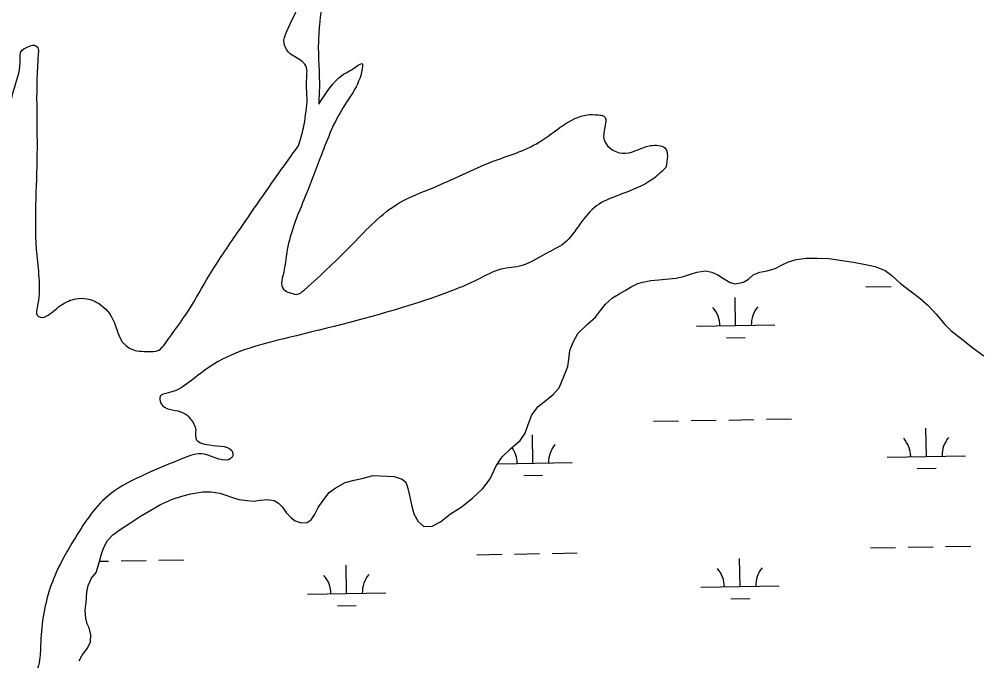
# Model space of a CAD drawing. Extents: x 3892998 to 3931244, y 278583 to 304547.
# Drawn here: x 3927096 to 3928324, y 295238 to 296055 of the extents above; entities that cross this region are included whole.
import ezdxf

# ---------------------------------------------------------------- set-up
doc = ezdxf.new("R2010")
doc.units = 0
doc.layers.add('V-RIVR-EDGE', color=7, linetype='Continuous')
doc.layers.add('V-WETL-SWMP', color=7, linetype='Continuous')

msp = doc.modelspace()

# ---------------------------------------------------------------- linework, layer by layer
at = {"layer": 'V-RIVR-EDGE'}
for points in [[(3925897.2, 294582.5), (3925913.9, 294580.4), (3925922.3, 294578.3), (3925928.5, 294573.4), (3925930.2, 294556.3), (3925933.3, 294553.9), (3925940.3, 294553.2), (3925963.7, 294565), (3925970.3, 294570.2), (3925973.1, 294581.3), (3925976.9, 294590), (3925986, 294596.9), (3925996.8, 294603.5), (3926029.9, 294616.7), (3926055.7, 294626), (3926078.7, 294634.6), (3926102.8, 294647.5), (3926119.1, 294661.4), (3926128.2, 294670.4), (3926136.2, 294679.1), (3926183.3, 294717.9), (3926211.2, 294735.3), (3926251.7, 294767.2), (3926292.9, 294815.8), (3926315.2, 294849.9), (3926347.5, 294925.7), (3926356.6, 294960.5), (3926364.3, 294982.7), (3926371.3, 294996.6), (3926382.5, 295020.3), (3926393, 295047.4), (3926403.3, 295106.2), (3926404.1, 295149.4), (3926391.6, 295197.5), (3926378.5, 295223.2), (3926363.2, 295240), (3926338.9, 295248.4), (3926316.6, 295254), (3926286, 295252), (3926228.8, 295230.6), (3926165.4, 295205.7), (3926115.9, 295189.8), (3926109.7, 295189.8), (3926097.8, 295194), (3926097.2, 295199.6), (3926097.2, 295208.6), (3926104.9, 295221.8), (3926105.6, 295234.4), (3926105.6, 295241.3), (3926108.4, 295254.5), (3926116.1, 295264.3), (3926128.7, 295276.8), (3926142.6, 295290), (3926154.5, 295307.3), (3926160.1, 295317.8), (3926160.1, 295325.4), (3926156, 295340.8), (3926156, 295346.3), (3926163, 295351.9), (3926172.1, 295361.6), (3926179.7, 295375.5), (3926177.7, 295388.7), (3926170.1, 295404.1), (3926169.4, 295415.9), (3926170.8, 295422.9), (3926185.5, 295434), (3926194.5, 295434), (3926208.4, 295433.2), (3926223, 295422), (3926232.1, 295422), (3926238.3, 295424.1), (3926248.8, 295441.5), (3926252.4, 295483.2), (3926249.7, 295522.9), (3926249.8, 295539.6), (3926255.4, 295556.3), (3926268, 295579.3), (3926284.7, 295595.9), (3926300, 295601.5), (3926316.8, 295606.3), (3926334.2, 295605.6), (3926347.4, 295595.1), (3926368.2, 295579), (3926379.4, 295574.8), (3926388.4, 295574.8), (3926397.5, 295578.3), (3926408.6, 295585.9), (3926425.3, 295591.4), (3926451.1, 295603.2), (3926460.9, 295606), (3926471.3, 295605.9), (3926495, 295600.3), (3926513.1, 295594.7), (3926531.9, 295591.9), (3926548.6, 295596.7), (3926568.1, 295598.7), (3926588.3, 295594.5), (3926605.6, 295586.8), (3926618.2, 295579.8), (3926630.7, 295577.7), (3926644.6, 295578.3), (3926673.2, 295587.3), (3926701.7, 295594.2), (3926733.8, 295608.1), (3926772.8, 295622.6), (3926811.1, 295635.7), (3926843.2, 295644.7), (3926857.1, 295648.8), (3926886.4, 295664.8), (3926908.7, 295687), (3926940.9, 295728), (3926966, 295764.8), (3926992.6, 295830.2), (3926998.3, 295870.6), (3926997.8, 295928.4), (3926993.7, 295963.2), (3926993, 295986.2), (3926993.1, 296015.4), (3926991.7, 296023.8), (3926988.3, 296032.1), (3926981.3, 296039.8), (3926979.9, 296046.8), (3926975.1, 296073.9), (3926971, 296092), (3926971, 296100.4), (3926987.1, 296140.7), (3927002.6, 296190.8), (3927009.6, 296224.9), (3927006.2, 296244.4), (3926994.5, 296294.6), (3926973.1, 296355.9), (3926970.3, 296377.5), (3926973.2, 296395.6), (3926999.7, 296421.3), (3927053.4, 296479.6), (3927066, 296498.4), (3927075.8, 296529.7), (3927080.1, 296559.6), (3927076.7, 296594.4), (3927076.7, 296613.2), (3927085.1, 296624.4), (3927117.2, 296641.7), (3927144.4, 296666.7), (3927168.2, 296706.3), (3927187.8, 296755.7), (3927192, 296759.1), (3927205.2, 296764.7), (3927213.6, 296764.7), (3927217.7, 296754.2), (3927215.5, 296721.5), (3927224.6, 296705.5), (3927235, 296702), (3927251, 296701.2), (3927274.7, 296708.8), (3927291.4, 296708.8), (3927298.3, 296701.1), (3927306.5, 296625.9), (3927325.2, 296590.3), (3927341.2, 296571.5), (3927350.9, 296561.7), (3927366.2, 296559.6), (3927404.5, 296560.2), (3927418.4, 296559.5), (3927444.9, 296547.6), (3927485.2, 296534.9), (3927540.8, 296511.1), (3927574.2, 296498.5), (3927596.5, 296490.1), (3927613.9, 296494.9), (3927623.7, 296503.3), (3927634.8, 296506.7), (3927659.9, 296508.1), (3927694, 296519.8), (3927717.8, 296539.9), (3927741.5, 296564.9), (3927767.4, 296613.6), (3927782.8, 296658.8), (3927785, 296702.7), (3927803.9, 296759), (3927831.2, 296822.3), (3927868.3, 296884.2), (3927899, 296907.1), (3927950.6, 296929.9), (3928022.4, 296966), (3928043.3, 296986.1), (3928054.5, 297010.4), (3928069.2, 297064), (3928074.2, 297114.8), (3928070.8, 297135.7), (3928049.4, 297192.9), (3928004.3, 297283.5), (3927984.2, 297305.8)], [(3928313.1, 296567.7), (3928305.5, 296592.8), (3928288.1, 296618.6), (3928262.5, 296650.7), (3928250, 296661.2), (3928238.1, 296668.1), (3928233.3, 296668.2), (3928223.5, 296662.6), (3928194.9, 296644.6), (3928174, 296624.4), (3928148.9, 296599.4), (3928132.8, 296586.3), (3928122.3, 296573.1), (3928113.9, 296550.1), (3928098.5, 296513.9), (3928092.2, 296499.3), (3928087.3, 296493.8), (3928080.4, 296495.2), (3928082.5, 296501.4), (3928094.4, 296532), (3928102.8, 296564), (3928111.9, 296580.7), (3928132.9, 296605.7), (3928155.2, 296626.6), (3928169.9, 296650.2), (3928169.2, 296664.1), (3928164.4, 296673.9), (3928153.9, 296678.8), (3928141.4, 296677.4), (3928084.2, 296650.4), (3928039.6, 296625.5), (3928013.8, 296604), (3928007.5, 296592.8), (3928010.2, 296571.2), (3928014.3, 296525.3), (3928022.6, 296506.5), (3928026, 296488.4), (3928024.6, 296482.1), (3928018.4, 296478.6), (3928016.3, 296482.1), (3928003.8, 296501.6), (3927997.6, 296535.1), (3927997.7, 296568.5), (3927994.3, 296592.2), (3927989.4, 296603.3), (3927988.7, 296606.8), (3927983.9, 296608.2), (3927954.6, 296601.3), (3927919.1, 296595.1), (3927896.1, 296587.5), (3927873.1, 296570.9), (3927864.7, 296552.1), (3927859.1, 296536.1), (3927856.3, 296525), (3927856.9, 296511), (3927865.2, 296483.2), (3927877.7, 296452.5), (3927880.4, 296424.7), (3927879.6, 296396.1), (3927870.5, 296358.5), (3927857.1, 296311.9), (3927857.1, 296304.3), (3927857.8, 296293.1), (3927856.4, 296287.6), (3927852.2, 296286.9), (3927844.5, 296288.3), (3927835.5, 296300.2), (3927832.1, 296315.5), (3927844.7, 296354.4), (3927857.4, 296408.7), (3927859.5, 296433.8), (3927854.7, 296456.1), (3927843.6, 296477.7), (3927824.9, 296503.5), (3927822.1, 296504.9), (3927815.1, 296504.9), (3927785.9, 296491), (3927734.9, 296448.7), (3927688.2, 296407.7), (3927651.9, 296370.2), (3927619.1, 296323), (3927589, 296275), (3927562.4, 296229.8), (3927543.6, 296210.4), (3927524, 296173.5), (3927498.1, 296120), (3927485.5, 296088), (3927479.1, 296047.6), (3927477.7, 296026.7), (3927478.9, 295966.9), (3927478.2, 295947.4), (3927478.2, 295947.1)], [(3927463.4, 295950.1), (3927463, 295985), (3927463, 295991.3), (3927458.8, 295999.6), (3927442.1, 296010.8), (3927437.3, 296016.4), (3927433.8, 296028.2), (3927435.9, 296035.9), (3927453.4, 296073.4), (3927483.6, 296167.4), (3927492.1, 296232.1), (3927497.8, 296264.8), (3927534.8, 296311.3), (3927543.9, 296337.8), (3927543.9, 296347.5), (3927541.2, 296358), (3927522.4, 296359.4), (3927394.2, 296345.8), (3927354.5, 296332), (3927259.7, 296289.7), (3927210.3, 296271.1), (3927197, 296269), (3927184.5, 296267), (3927165.7, 296259.3), (3927136.4, 296236.4), (3927115.4, 296198.9), (3927095.1, 296162), (3927086, 296134.2), (3927076.8, 296094.6), (3927069.8, 296047.9), (3927067.5, 295991.5), (3927066.6, 295881.5), (3927065.1, 295846.7), (3927077.7, 295864.1), (3927080.5, 295900.3), (3927090.5, 295969.2), (3927097.5, 296004.7), (3927098.2, 296013.7), (3927107.3, 296020), (3927115, 296022.1), (3927119.8, 296018.6), (3927120.5, 296011.6), (3927118.8, 295883.5), (3927118.5, 295754), (3927119, 295687.9), (3927119, 295678.1), (3927123.1, 295675.3), (3927132.9, 295678.1), (3927150.3, 295691.3), (3927168.5, 295698.9), (3927182.4, 295698.9), (3927199.1, 295691.9), (3927215.7, 295672.3), (3927230.3, 295640.9), (3927246.3, 295632.6), (3927258.8, 295631.8), (3927274.1, 295633.2), (3927282.5, 295642.2), (3927312.5, 295684.6), (3927338.4, 295728.4), (3927374.7, 295783.3), (3927417.4, 295845.2), (3927452.3, 295893.8)], [(3927478.2, 295947.1), (3927507.5, 295983.5), (3927525.6, 295994.6), (3927534, 295998), (3927534, 295996), (3927507.4, 295939.6), (3927480.1, 295878.4), (3927459.1, 295824.9), (3927438, 295761.6), (3927432.4, 295728.2), (3927431, 295715.6), (3927437.2, 295708), (3927443.5, 295705.9), (3927449.7, 295704.5), (3927459.5, 295710), (3927521.6, 295769), (3927580.9, 295821.1), (3927624.1, 295840.5), (3927699.4, 295873.7), (3927759.3, 295898.6), (3927820.7, 295933.3), (3927834.6, 295933.3), (3927841.6, 295931.8), (3927841.5, 295905.4), (3927865.1, 295884.4), (3927901.3, 295894.1), (3927919.4, 295891.3), (3927920.8, 295866.2)], [(3927452.3, 295893.8), (3927458.6, 295916.8), (3927463.4, 295950.1)], [(3927920.8, 295866.2), (3927905.4, 295852.3), (3927858.7, 295830.2), (3927832.9, 295817.7), (3927811.3, 295794.1), (3927791, 295769.8), (3927768, 295756.6), (3927737.4, 295741.3), (3927710.2, 295736.5), (3927680.9, 295723.4), (3927648.9, 295709.5), (3927593.1, 295690.2), (3927439.9, 295649.5), (3927344.4, 295615.6), (3927318.6, 295596.9), (3927294.9, 295581.6), (3927283, 295578.2), (3927276.1, 295574.7), (3927275.4, 295570.5), (3927278.8, 295562.9), (3927305.3, 295553.7), (3927314.3, 295546.1), (3927321.2, 295531.4), (3927321.2, 295521.7), (3927338.6, 295512.6), (3927368.5, 295502.1), (3927368.5, 295498.6), (3927366.4, 295495.8), (3927332.3, 295500.8), (3927304.4, 295495.3), (3927257, 295475.2), (3927212.4, 295450.2), (3927167.7, 295394.6), (3927136.9, 295334.2), (3927123.5, 295261.1), (3927122.1, 295238.8), (3927117.9, 295224.2), (3927106, 295204), (3927103.8, 295185.2), (3927106.5, 295142.1), (3927125.2, 295104.4), (3927156.4, 295054.9), (3927185.6, 295027), (3927202.3, 295017.2), (3927224.6, 295015.8), (3927244.7, 295003.9), (3927258.6, 294974.6), (3927270.3, 294923.8), (3927267.5, 294912.6), (3927238.1, 294865.4), (3927227.6, 294832), (3927228.9, 294813.9), (3927228.9, 294800.6), (3927221.2, 294780.5), (3927202.3, 294738.7), (3927196.6, 294711.6), (3927193.1, 294673.3), (3927199.2, 294634.3), (3927221.4, 294567.4), (3927250.5, 294515.8), (3927307.4, 294470.4), (3927342.9, 294452.9), (3927386, 294438.9), (3927411.8, 294438.2), (3927435.5, 294445.1), (3927450.8, 294447.1), (3927469.6, 294447.1), (3927485.6, 294451.9), (3927522.6, 294466.4), (3927555.3, 294490), (3927557.4, 294497), (3927564.5, 294519.9), (3927575.7, 294538.7), (3927590.3, 294554), (3927607.8, 294575.5), (3927612, 294591.5), (3927613.4, 294607.5), (3927611.4, 294625.6), (3927613.5, 294632.6), (3927617.7, 294634.7), (3927627.4, 294637.4), (3927628.8, 294647.2), (3927638.6, 294661.1), (3927647, 294668.7), (3927667.9, 294670.8), (3927679, 294676.3), (3927697.9, 294693), (3927723.7, 294732.6)]]:
    msp.add_spline(points, degree=3, dxfattribs=at)
at = {"layer": 'V-WETL-SWMP'}
for p, q in [((3928068.3, 295741.7), (3928077.1, 295746)), ((3928077.1, 295746), (3928087.1, 295749.1)), ((3928087.1, 295749.1), (3928099.9, 295750.7)), ((3928099.9, 295750.7), (3928114.2, 295750.8)), ((3928114.2, 295750.8), (3928128.9, 295750.1)), ((3928128.9, 295750.1), (3928145.5, 295747.5)), ((3928145.5, 295747.5), (3928160.2, 295745.7)), ((3928160.2, 295745.7), (3928173.3, 295743)), ((3927952.4, 295730.2), (3927960.5, 295733)), ((3927960.5, 295733), (3927971.3, 295734.6)), ((3927971.3, 295734.6), (3927979.5, 295732.7)), ((3927979.5, 295732.7), (3927987.2, 295729.3)), ((3928032, 295729.5), (3928040.9, 295733)), ((3928040.9, 295733), (3928050.1, 295734.6)), ((3928050.1, 295734.6), (3928060.2, 295737.4)), ((3928060.2, 295737.4), (3928068.3, 295741.7)), ((3928173.3, 295743), (3928187.7, 295740)), ((3928187.7, 295740), (3928200.4, 295735.1)), ((3928200.4, 295735.1), (3928209, 295728.6)), ((3927884.9, 295718.3), (3927891.4, 295720.2)), ((3927891.4, 295720.2), (3927901.5, 295722.2)), ((3927901.5, 295722.2), (3927911.9, 295723.1)), ((3927911.9, 295723.1), (3927933.5, 295725.1)), ((3927933.5, 295725.1), (3927943.2, 295727.1)), ((3927943.2, 295727.1), (3927952.4, 295730.2)), ((3927987.2, 295729.3), (3927994.2, 295724.7)), ((3927994.2, 295724.7), (3928002.7, 295719.7)), ((3928002.7, 295719.7), (3928009.3, 295717.8)), ((3928009.3, 295717.8), (3928019.7, 295720.2)), ((3928019.7, 295720.2), (3928026.2, 295724.1)), ((3928026.2, 295724.1), (3928032, 295729.5)), ((3928209, 295728.6), (3928219.8, 295719)), ((3927862.1, 295705.8), (3927869.1, 295709.3)), ((3927869.1, 295709.3), (3927876.4, 295714)), ((3927876.4, 295714), (3927884.9, 295718.3)), ((3928176, 295714), (3928208, 295714.5)), ((3928219.8, 295719), (3928232.6, 295709)), ((3928224, 295714.8), (3928225.1, 295714.8)), ((3928232.6, 295709), (3928244.7, 295699.8)), ((3927843.7, 295692.2), (3927852.9, 295699.9)), ((3927852.9, 295699.9), (3927862.1, 295705.8)), ((3928009.8, 295664.7), (3928009.1, 295700.7)), ((3928244.7, 295699.8), (3928255.1, 295690.6)), ((3927831, 295675.5), (3927837.5, 295684)), ((3927837.5, 295684), (3927843.7, 295692.2)), ((3928255.1, 295690.6), (3928265.6, 295679.4)), ((3927821, 295666.5), (3927831, 295675.5)), ((3928265.6, 295679.4), (3928276.5, 295666.3)), ((3927808.7, 295654.5), (3927821, 295666.5)), ((3927959.8, 295663.8), (3928059.8, 295665.5)), ((3928276.5, 295666.3), (3928284.3, 295658.3)), ((3928284.3, 295658.3), (3928297.9, 295647.9)), ((3927802.6, 295643.6), (3927808.7, 295654.5)), ((3927998, 295649), (3928022, 295649.4)), ((3928297.9, 295647.9), (3928312.2, 295636.4)), ((3927798.4, 295632.8), (3927802.6, 295643.6)), ((3928312.2, 295636.4), (3928326.2, 295626)), ((3927795.8, 295612.7), (3927797.3, 295621.6)), ((3927797.3, 295621.6), (3927798.4, 295632.8)), ((3927790.9, 295599.9), (3927795.8, 295612.7)), ((3927784.8, 295585.6), (3927790.9, 295599.9)), ((3927777.1, 295576.7), (3927784.8, 295585.6)), ((3927767.9, 295569.3), (3927777.1, 295576.7)), ((3927749.8, 295551), (3927757.9, 295561.5)), ((3927757.9, 295561.5), (3927767.9, 295569.3)), ((3927745.2, 295538.6), (3927749.8, 295551)), ((3927741.4, 295527.8), (3927745.2, 295538.6)), ((3927905, 295542.8), (3927937, 295543.3)), ((3927953, 295543.6), (3927985, 295544.1)), ((3928001, 295544.4), (3928033, 295545)), ((3928049, 295545.3), (3928081, 295545.8)), ((3927734.9, 295518.1), (3927741.4, 295527.8)), ((3927751.3, 295489.4), (3927750.7, 295525.3)), ((3928253.2, 295498), (3928252.5, 295534)), ((3927722.6, 295507.6), (3927734.9, 295518.1)), ((3927712.2, 295497.5), (3927722.6, 295507.6)), ((3928203.2, 295497.2), (3928303.1, 295498.9)), ((3927704.6, 295485.8), (3927712.2, 295497.5)), ((3927706.4, 295488.6), (3927801.3, 295490.2)), ((3927533.1, 295469.8), (3927547.4, 295473.8)), ((3927547.4, 295473.8), (3927574.4, 295472.4)), ((3927696.9, 295469.6), (3927704.6, 295485.8)), ((3927739.6, 295473.7), (3927763.6, 295474.1)), ((3928241.4, 295482.4), (3928265.4, 295482.8)), ((3927499.2, 295457.7), (3927511.9, 295464.7)), ((3927511.9, 295464.7), (3927523.5, 295467.8)), ((3927523.5, 295467.8), (3927533.1, 295469.8)), ((3927574.4, 295472.4), (3927584.5, 295469)), ((3927584.5, 295469), (3927589.2, 295465.1)), ((3927589.2, 295465.1), (3927591.5, 295458.6)), ((3927687.3, 295457.2), (3927696.9, 295469.6)), ((3927303.4, 295447.3), (3927314.9, 295450.5)), ((3927314.9, 295450.5), (3927330.4, 295452.9)), ((3927330.4, 295452.9), (3927340.8, 295452.9)), ((3927340.8, 295452.9), (3927352, 295451.1)), ((3927352, 295451.1), (3927359.8, 295448.4)), ((3927484.6, 295442.9), (3927491.5, 295451.8)), ((3927491.5, 295451.8), (3927499.2, 295457.7)), ((3927591.5, 295458.6), (3927593.9, 295448.1)), ((3927674.3, 295444.7), (3927687.3, 295457.2)), ((3927276.4, 295436.7), (3927291.8, 295443.4)), ((3927291.8, 295443.4), (3927303.4, 295447.3)), ((3927359.8, 295448.4), (3927369.4, 295445)), ((3927369.4, 295445), (3927376.4, 295443.1)), ((3927376.4, 295443.1), (3927386.9, 295441.6)), ((3927386.9, 295441.6), (3927395, 295440.9)), ((3927395, 295440.9), (3927403.5, 295442.1)), ((3927403.5, 295442.1), (3927412.3, 295442.9)), ((3927412.3, 295442.9), (3927421.2, 295441.8)), ((3927421.2, 295441.8), (3927426.7, 295438.3)), ((3927426.7, 295438.3), (3927431.7, 295433.7)), ((3927477.3, 295432.8), (3927484.6, 295442.9)), ((3927593.9, 295448.1), (3927596.3, 295436.2)), ((3927659.7, 295433.4), (3927674.3, 295444.7)), ((3927251, 295421.9), (3927264.1, 295429.3)), ((3927264.1, 295429.3), (3927276.4, 295436.7)), ((3927431.7, 295433.7), (3927436.8, 295426.4)), ((3927436.8, 295426.4), (3927443, 295419.5)), ((3927472.7, 295423.5), (3927477.3, 295432.8)), ((3927596.3, 295436.2), (3927599.4, 295424.6)), ((3927633.5, 295414.4), (3927646.2, 295424.9)), ((3927646.2, 295424.9), (3927659.7, 295433.4)), ((3927226.3, 295405.5), (3927237.9, 295413.3)), ((3927237.9, 295413.3), (3927251, 295421.9)), ((3927443, 295419.5), (3927448, 295416)), ((3927448, 295416), (3927455.8, 295413.4)), ((3927455.8, 295413.4), (3927463.5, 295413.8)), ((3927463.5, 295413.8), (3927468.5, 295417.3)), ((3927468.5, 295417.3), (3927472.7, 295423.5)), ((3927599.4, 295424.6), (3927604.9, 295415)), ((3927604.9, 295415), (3927612.3, 295408.8)), ((3927622.7, 295408.9), (3927633.5, 295414.4)), ((3927215.6, 295398.1), (3927226.3, 295405.5)), ((3927612.3, 295408.8), (3927622.7, 295408.9)), ((3927203.7, 295381.1), (3927208.6, 295390.8)), ((3927208.6, 295390.8), (3927215.6, 295398.1)), ((3927200.6, 295372.2), (3927203.7, 295381.1)), ((3928181.8, 295381.4), (3928213.8, 295381.9)), ((3928229.7, 295382.2), (3928261.7, 295382.7)), ((3928277.7, 295383), (3928309.7, 295383.6)), ((3927197.6, 295361), (3927200.6, 295372.2)), ((3927198.5, 295364.3), (3927210.1, 295364.5)), ((3927226.1, 295364.8), (3927258.1, 295365.4)), ((3927274.1, 295365.6), (3927306.1, 295366.2)), ((3927679.9, 295372.7), (3927711.9, 295373.2)), ((3927727.9, 295373.5), (3927759.9, 295374.1)), ((3927775.9, 295374.3), (3927807.9, 295374.9)), ((3928015.5, 295332), (3928014.9, 295368)), ((3927194.2, 295350.1), (3927197.6, 295361)), ((3927513.7, 295323.4), (3927513.1, 295359.3)), ((3927184.2, 295333.5), (3927188.4, 295342.8)), ((3927188.4, 295342.8), (3927194.2, 295350.1)), ((3927182.3, 295324.9), (3927184.2, 295333.5)), ((3927965.5, 295331.2), (3928065.5, 295332.9)), ((3927181.6, 295311.8), (3927182.3, 295324.9)), ((3927463.7, 295322.5), (3927563.7, 295324.2)), ((3928003.8, 295316.4), (3928027.8, 295316.8)), ((3927180.2, 295301.4), (3927181.6, 295311.8)), ((3927502, 295307.7), (3927526, 295308.1)), ((3927181, 295291.7), (3927180.2, 295301.4)), ((3927182.6, 295284.8), (3927181, 295291.7)), ((3927185.3, 295279.4), (3927182.6, 295284.8)), ((3927187.3, 295270.5), (3927185.3, 295279.4)), ((3927186.9, 295261.6), (3927187.3, 295270.5)), ((3927176.6, 295244.6), (3927183.1, 295253.5)), ((3927183.1, 295253.5), (3927186.9, 295261.6)), ((3927172.4, 295237.6), (3927176.6, 295244.6))]:
    msp.add_line(p, q, dxfattribs=at)
for centre, start, end in [((3927954.5, 295664.2), 0.2199, 41.7635), ((3928065, 295666.1), 140.2199, 181.7635), ((3927806.5, 295490.8), 140.2199, 181.7635), ((3928197.9, 295497.6), 0.2199, 41.7635), ((3928308.4, 295499.5), 140.2199, 181.7635), ((3927696.1, 295488.9), 0.2199, 35.6085), ((3927960.3, 295331.6), 0.2199, 41.7635), ((3928070.7, 295333.5), 140.2199, 181.7635), ((3927458.4, 295322.9), 0.2199, 41.7635), ((3927568.9, 295324.8), 140.2199, 181.7635)]:
    msp.add_arc(centre, 35.2, start, end, dxfattribs=at)

doc.saveas('drawing.dxf')
